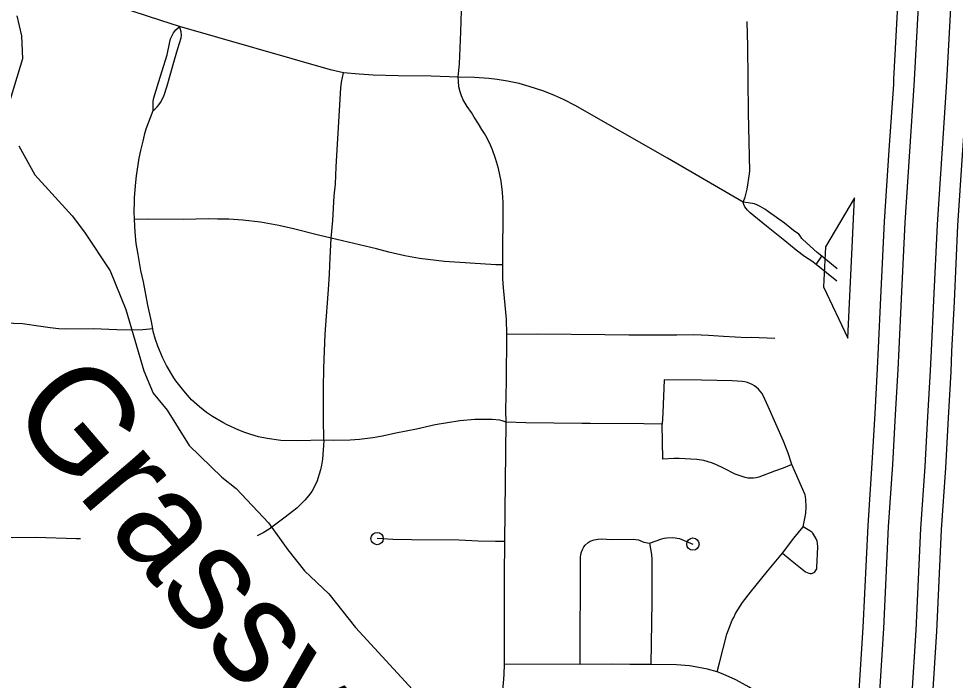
# Model space of a CAD drawing. Extents: x -19 to 366, y -4 to 359.
# Drawn here: x 147.756 to 148.476, y 192.446 to 192.955 of the extents above; entities that cross this region are included whole.
import ezdxf

# ---------------------------------------------------------------- set-up
doc = ezdxf.new("R2010")
doc.units = 0
for name, color, linetype in [('Level 19', 7, 'Continuous'), ('Level 33', 7, 'Continuous'), ('Level 35', 7, 'Continuous'), ('Level 42', 7, 'Continuous'), ('Level 60', 7, 'Continuous')]:
    doc.layers.add(name, color=color, linetype=linetype)

msp = doc.modelspace()

# ---------------------------------------------------------------- linework, layer by layer
at = {"layer": 'Level 19'}
for points in [[(148.43472, 193.0274), (148.43406, 193.01714), (148.42824, 192.90838), (148.4281, 192.90435), (148.42462, 192.85374), (148.42099, 192.79885), (148.41822, 192.74008), (148.4164, 192.70163)], [(148.43248, 192.70087), (148.4343, 192.73932), (148.43706, 192.79794), (148.44068, 192.85266), (148.44418, 192.90351), (148.44432, 192.90766), (148.45013, 193.0162), (148.45077, 193.02623)], [(148.47533, 193.02444), (148.47471, 193.01476), (148.46892, 192.90657), (148.46877, 192.90224), (148.46525, 192.851), (148.46164, 192.79655), (148.4589, 192.73816), (148.45707, 192.6997)], [(148.47315, 192.69893), (148.47498, 192.7374), (148.47772, 192.79564), (148.48131, 192.84992), (148.48485, 192.9014), (148.485, 192.90586), (148.49078, 193.01381), (148.49138, 193.02327)], [(148.4164, 192.70163), (148.41576, 192.68588), (148.41379, 192.65108), (148.41166, 192.61298), (148.40839, 192.56511), (148.40469, 192.48672), (148.40144, 192.43395), (148.39857, 192.36674)], [(148.41465, 192.36605), (148.41752, 192.43311), (148.42076, 192.48585), (148.42446, 192.56418), (148.42773, 192.61198), (148.42987, 192.65017), (148.43184, 192.6851), (148.43248, 192.70087)], [(148.45707, 192.6997), (148.45643, 192.68391), (148.45445, 192.64879), (148.4523, 192.61045), (148.44904, 192.56276), (148.44535, 192.48451), (148.44211, 192.43183), (148.43925, 192.365)], [(148.45534, 192.36432), (148.45819, 192.431), (148.46142, 192.48364), (148.46512, 192.56183), (148.46837, 192.60945), (148.47052, 192.64789), (148.47251, 192.68313), (148.47315, 192.69893)]]:
    msp.add_lwpolyline(points, dxfattribs=at)
at = {"layer": 'Level 33'}
for points in [[(148.09389, 192.90992), (148.09477, 192.92017), (148.09581, 192.94465), (148.09631, 192.96117), (148.09719, 192.97297), (148.09954, 192.98685), (148.10277, 193.00247), (148.10634, 193.01759), (148.10985, 193.03499)], [(147.87962, 192.94878), (147.86551, 192.9535), (147.82296, 192.9673), (147.81017, 192.97061), (147.80242, 192.97211), (147.79405, 192.97326), (147.7925, 192.97367), (147.7907, 192.97438)], [(147.85953, 192.88406), (147.85949, 192.8885), (147.85962, 192.89135), (147.86011, 192.89402), (147.86352, 192.90581), (147.87038, 192.92691), (147.87223, 192.93693), (147.87294, 192.93938), (147.87452, 192.94284), (147.87513, 192.94381), (147.87693, 192.94615), (147.87894, 192.94794), (147.87962, 192.94878)], [(147.85953, 192.88406), (147.86083, 192.88515), (147.86257, 192.88703), (147.86394, 192.88863), (147.86503, 192.89034), (147.86758, 192.89518), (147.87033, 192.90325), (147.87581, 192.92325), (147.87835, 192.9318), (147.88104, 192.9401), (147.88122, 192.94204), (147.8811, 192.94459), (147.88052, 192.94654), (147.87962, 192.94878)], [(148.00576, 192.91322), (147.99899, 192.91457), (147.99572, 192.91542), (147.87962, 192.94878)], [(148.31277, 192.81372), (148.31433, 192.81754), (148.31585, 192.82371), (148.31761, 192.83551), (148.31775, 192.83792), (148.31672, 192.88245), (148.3164, 192.9336), (148.31583, 192.95266)], [(147.99633, 192.78611), (147.99756, 192.79952), (147.99864, 192.81859), (147.99944, 192.82753), (147.99999, 192.84094), (148.00276, 192.88429), (148.00367, 192.90152), (148.00416, 192.90588), (148.00576, 192.91322)], [(148.09389, 192.90992), (148.0731, 192.91051), (148.04773, 192.9108), (148.02857, 192.91138), (148.01776, 192.912), (148.00576, 192.91322)], [(148.12815, 192.76554), (148.12805, 192.7782), (148.12835, 192.80083), (148.12829, 192.81394), (148.12805, 192.81703), (148.12797, 192.82143), (148.12686, 192.8298), (148.12487, 192.83961), (148.12255, 192.84718), (148.1202, 192.85386), (148.11872, 192.8575), (148.11607, 192.86292), (148.11404, 192.86657), (148.11196, 192.8695), (148.10932, 192.87398), (148.10609, 192.87894), (148.10397, 192.88253), (148.10061, 192.88727), (148.09769, 192.89231), (148.09626, 192.8955), (148.09525, 192.89852), (148.09433, 192.90248), (148.09394, 192.90675), (148.09389, 192.90992)], [(148.31277, 192.81372), (148.25451, 192.84759), (148.18369, 192.88814), (148.17484, 192.89265), (148.16792, 192.89581), (148.15972, 192.89904), (148.14827, 192.90274), (148.14053, 192.9049), (148.13181, 192.90678), (148.12386, 192.90807), (148.11725, 192.90877), (148.10638, 192.90949), (148.09389, 192.90992)], [(147.85237, 192.86298), (147.85312, 192.86654), (147.85424, 192.87003), (147.85953, 192.88406)], [(147.84616, 192.82908), (147.84658, 192.83399), (147.84862, 192.84744), (147.84993, 192.8535), (147.85188, 192.8605), (147.85237, 192.86298)], [(147.84517, 192.80045), (147.84501, 192.80655), (147.84526, 192.81407), (147.84522, 192.81718), (147.84616, 192.82908)], [(148.35337, 192.77691), (148.34473, 192.78406), (148.33061, 192.79517), (148.31808, 192.80543), (148.31603, 192.80755), (148.31408, 192.81009), (148.31312, 192.81201), (148.31277, 192.81372)], [(148.35138, 192.79194), (148.34437, 192.79747), (148.33224, 192.80631), (148.32939, 192.8082), (148.32575, 192.81034), (148.32315, 192.81176), (148.32135, 192.81243), (148.31664, 192.81331), (148.31277, 192.81372)], [(147.99633, 192.78611), (147.98652, 192.78833), (147.96724, 192.79315), (147.95597, 192.79566), (147.94203, 192.79826), (147.92837, 192.79993), (147.91769, 192.80061), (147.90902, 192.80059), (147.90186, 192.80077), (147.88271, 192.8005), (147.8559, 192.80058), (147.84517, 192.80045)], [(147.85918, 192.71631), (147.85821, 192.72184), (147.85536, 192.73451), (147.85196, 192.75238), (147.85002, 192.7612), (147.84788, 192.77338), (147.84737, 192.77627), (147.84653, 192.78195), (147.84568, 192.79059), (147.84517, 192.80045)], [(148.37327, 192.77214), (148.36967, 192.77505), (148.35851, 192.78496), (148.35787, 192.78568), (148.35657, 192.7878), (148.35545, 192.78904), (148.35138, 192.79194)], [(147.99051, 192.63067), (147.99027, 192.64743), (147.99028, 192.67075), (147.99056, 192.68605), (147.9917, 192.71212), (147.99442, 192.75013), (147.99483, 192.75866), (147.99543, 192.77101), (147.99633, 192.78611)], [(148.12815, 192.76554), (148.12277, 192.76553), (148.08324, 192.7681), (148.06408, 192.77043), (148.05284, 192.77249), (148.04061, 192.77522), (148.03101, 192.7777), (147.99633, 192.78611)], [(148.36877, 192.76571), (148.36554, 192.76832), (148.35987, 192.77198), (148.35337, 192.77691)], [(148.36877, 192.76571), (148.37327, 192.77214)], [(148.38487, 192.76255), (148.37327, 192.77214)], [(148.13117, 192.71194), (148.13084, 192.72376), (148.12878, 192.74524), (148.12851, 192.74794), (148.12823, 192.75482), (148.12815, 192.76554)], [(148.38456, 192.75297), (148.36877, 192.76571)], [(147.81373, 192.71619), (147.79251, 192.71615), (147.78711, 192.71638), (147.78034, 192.71704), (147.77308, 192.71821), (147.75907, 192.72003), (147.74527, 192.72069), (147.69748, 192.72053), (147.68819, 192.72012), (147.6828, 192.71964), (147.68059, 192.71928)], [(147.85918, 192.71631), (147.8516, 192.71547), (147.84287, 192.71532), (147.83161, 192.71545), (147.82545, 192.71571), (147.81373, 192.71619)], [(147.8889, 192.66174), (147.886, 192.66542), (147.88306, 192.66859), (147.87695, 192.67639), (147.87544, 192.67861), (147.86983, 192.6881), (147.86689, 192.69382), (147.86296, 192.70305), (147.8613, 192.70807), (147.85955, 192.71435), (147.85918, 192.71631)], [(148.13056, 192.64465), (148.13046, 192.65358), (148.13092, 192.67607), (148.13117, 192.71194)], [(148.33706, 192.7088), (148.31903, 192.70953), (148.31549, 192.70932), (148.2976, 192.71031), (148.28611, 192.71119), (148.27476, 192.71157), (148.26169, 192.71132), (148.24565, 192.71144), (148.22486, 192.71133), (148.20657, 192.71174), (148.15499, 192.71226), (148.13117, 192.71194)], [(148.35009, 192.61199), (148.3472, 192.6207), (148.34359, 192.62987), (148.33201, 192.65659), (148.32797, 192.66495), (148.32699, 192.66672), (148.32583, 192.66838), (148.32451, 192.66991), (148.32302, 192.67129), (148.32142, 192.67251), (148.31969, 192.67355), (148.31786, 192.6744), (148.31595, 192.67506), (148.31399, 192.67552), (148.31197, 192.67576), (148.30435, 192.67631), (148.28082, 192.67676), (148.25206, 192.67704), (148.25113, 192.65181), (148.25057, 192.643)], [(147.99051, 192.63067), (147.97037, 192.63031), (147.95753, 192.63038), (147.94716, 192.63188), (147.94036, 192.63337), (147.93458, 192.63497), (147.92999, 192.63651), (147.92541, 192.6383), (147.91624, 192.64251), (147.91309, 192.64419), (147.90508, 192.64898), (147.90056, 192.65203), (147.89499, 192.65628), (147.8889, 192.66174)], [(148.13056, 192.64465), (148.12769, 192.64558), (148.12576, 192.64604), (148.11997, 192.64651), (148.10666, 192.64647), (148.09508, 192.64566), (148.07608, 192.64237), (148.0618, 192.63926), (148.04589, 192.63612), (148.03565, 192.63375), (148.02826, 192.63241), (148.01802, 192.63118), (148.01083, 192.63068), (147.99791, 192.63032), (147.99051, 192.63067)], [(148.12957, 192.55278), (148.13056, 192.64465)], [(148.25057, 192.643), (148.23647, 192.64325), (148.19554, 192.6435), (148.18888, 192.64354), (148.14571, 192.64405), (148.13056, 192.64465)], [(148.35009, 192.61199), (148.34342, 192.60925), (148.33691, 192.60692), (148.32471, 192.60216), (148.32267, 192.60168), (148.32057, 192.60142), (148.31846, 192.60137), (148.31635, 192.60153), (148.31428, 192.60191), (148.30655, 192.60445), (148.29762, 192.60918), (148.29166, 192.61206), (148.2884, 192.61327), (148.28246, 192.61496), (148.27724, 192.61583), (148.26365, 192.61659), (148.25948, 192.61653), (148.25092, 192.61604), (148.25057, 192.643)], [(147.99051, 192.63067), (147.99044, 192.62657), (147.98951, 192.61597), (147.98886, 192.61149), (147.98811, 192.60802), (147.98512, 192.5986), (147.98139, 192.59133), (147.97874, 192.5879), (147.97593, 192.58462), (147.97292, 192.5815), (147.96976, 192.57854), (147.96646, 192.57576), (147.9609, 192.5715), (147.95171, 192.56451), (147.94855, 192.56237), (147.94395, 192.5595), (147.94043, 192.55762), (147.93931, 192.55716)], [(148.35882, 192.56412), (148.36015, 192.57037), (148.36078, 192.5745), (148.36108, 192.5795), (148.36094, 192.58508), (148.36071, 192.58703), (148.36033, 192.58879), (148.35009, 192.61199)], [(148.34294, 192.54378), (148.3516, 192.55534), (148.35882, 192.56412)], [(148.34294, 192.54378), (148.35178, 192.53657), (148.36068, 192.52957), (148.36316, 192.52837), (148.36411, 192.5282), (148.3651, 192.52821), (148.36605, 192.52843), (148.36693, 192.52883), (148.36774, 192.52939), (148.36839, 192.53011), (148.36891, 192.53094), (148.36923, 192.53186), (148.36937, 192.53283), (148.37011, 192.54857), (148.36993, 192.55142), (148.36955, 192.55301), (148.36865, 192.55537), (148.36636, 192.55913), (148.36558, 192.5599), (148.36398, 192.56104), (148.35882, 192.56412)], [(147.80374, 192.55478), (147.80023, 192.55492), (147.76939, 192.55582), (147.75132, 192.5557), (147.73075, 192.55609), (147.71949, 192.55648)], [(148.12957, 192.55278), (148.12256, 192.55277), (148.10917, 192.55313), (148.09463, 192.55379), (148.05796, 192.55414), (148.0435, 192.55443), (148.03155, 192.555)], [(148.12936, 192.45839), (148.12933, 192.50309), (148.12934, 192.50912), (148.12932, 192.5263), (148.12957, 192.55278)], [(148.18749, 192.45827), (148.18774, 192.54086), (148.18823, 192.54411), (148.18944, 192.54716), (148.19033, 192.54856), (148.19137, 192.5499), (148.19377, 192.55205), (148.19519, 192.55292), (148.19823, 192.55415), (148.20146, 192.55466), (148.20355, 192.55472), (148.21184, 192.55443), (148.22816, 192.55459), (148.23234, 192.55395), (148.23635, 192.55235), (148.24069, 192.55139)], [(148.24069, 192.55139), (148.25018, 192.55482), (148.2521, 192.55534), (148.25404, 192.55564), (148.25872, 192.55579), (148.26378, 192.55514), (148.27415, 192.55081)], [(148.24069, 192.55139), (148.24229, 192.54286), (148.24257, 192.53905), (148.24257, 192.50669), (148.24185, 192.4581)], [(148.29284, 192.45245), (148.29457, 192.45959), (148.30031, 192.48148), (148.30225, 192.487), (148.30438, 192.49242), (148.30549, 192.49434), (148.30691, 192.49749), (148.31225, 192.50584), (148.31824, 192.51383), (148.33142, 192.52998), (148.34294, 192.54378)], [(148.05181, 192.37664), (148.09405, 192.3991), (148.10297, 192.40409), (148.10602, 192.40601), (148.1094, 192.40852), (148.11171, 192.4105), (148.11458, 192.41332), (148.11778, 192.41716), (148.12161, 192.42303), (148.12444, 192.42832), (148.12655, 192.43366), (148.128, 192.43904), (148.12873, 192.44378), (148.12924, 192.45056), (148.12936, 192.45839)], [(148.18749, 192.45827), (148.12936, 192.45839)], [(148.24185, 192.4581), (148.22567, 192.45813), (148.21176, 192.45835), (148.18749, 192.45827)], [(148.29284, 192.45245), (148.28522, 192.4546), (148.27588, 192.45653), (148.27146, 192.45711), (148.26162, 192.45799), (148.24185, 192.4581)], [(148.40566, 192.36656), (148.40357, 192.36671), (148.40058, 192.36703), (148.3976, 192.36756), (148.39466, 192.36831), (148.39179, 192.36926), (148.38899, 192.37041), (148.3863, 192.37176), (148.38369, 192.3733), (148.3812, 192.37501), (148.37882, 192.3769), (148.3746, 192.38094), (148.35904, 192.39915), (148.34651, 192.4144), (148.33533, 192.4264), (148.32535, 192.43537), (148.31744, 192.4409), (148.3072, 192.4465), (148.29731, 192.4509), (148.29284, 192.45245)]]:
    msp.add_lwpolyline(points, dxfattribs=at)
for centre in [(148.03155, 192.555), (148.27415, 192.55081)]:
    msp.add_circle(centre, 0.00473, dxfattribs=at)
at = {"layer": 'Level 35'}
for points in [[(147.75476, 192.95685), (147.7583, 192.94171), (147.75922, 192.92389), (147.74853, 192.88928)], [(147.7562, 192.85692), (147.76872, 192.83464), (147.79722, 192.80321), (147.80681, 192.79058), (147.82639, 192.76097), (147.83859, 192.73111), (147.85227, 192.684), (147.85962, 192.6668), (147.87015, 192.6538), (147.88706, 192.62663), (147.91229, 192.60219), (147.92316, 192.59355), (147.94822, 192.56721), (147.96299, 192.54628), (147.97582, 192.53027), (147.99436, 192.5126), (148.01486, 192.48679), (148.06459, 192.43258)]]:
    msp.add_lwpolyline(points, dxfattribs=at)
at = {"layer": 'Level 42'}
for p, q in [((148.39815, 192.81695), (148.37589, 192.7793)), ((148.3956, 192.76301), (148.39815, 192.81695)), ((148.37589, 192.7793), (148.37444, 192.74865)), ((148.39305, 192.70907), (148.3956, 192.76301)), ((148.37444, 192.74865), (148.39305, 192.70907))]:
    msp.add_line(p, q, dxfattribs=at)
at = {"layer": 'Level 60'}
for points in [[(154.11585, 1.87092), (153.9063, 10.48743), (153.69602, 19.10409), (153.48501, 27.72087), (153.27327, 36.3378), (153.0608, 44.95486), (152.84759, 53.57206), (152.63366, 62.1894), (152.419, 70.80688), (152.20362, 79.42449), (151.98751, 88.04225), (151.77068, 96.66014), (151.55312, 105.27817), (151.33484, 113.89634), (151.11584, 122.51465), (150.89612, 131.13311), (150.67568, 139.7517), (150.45452, 148.37043), (150.23264, 156.98931), (150.01005, 165.60832), (149.78674, 174.22748), (149.56272, 182.84677), (149.33799, 191.46621), (149.11254, 200.0858), (148.88638, 208.70552), (148.65952, 217.32539), (148.43194, 225.9454), (148.20366, 234.56555), (147.97466, 243.18584), (147.74497, 251.80628), (147.51457, 260.42687), (147.28346, 269.04759), (147.05165, 277.66846), (146.81914, 286.28948), (146.58593, 294.91064), (146.35202, 303.53194), (146.11742, 312.15339), (145.88211, 320.77499), (145.64611, 329.39673), (145.40941, 338.01861), (145.17202, 346.64065)], [(0, 189.51617), (7.11214, 189.52059), (14.22427, 189.53386), (21.33637, 189.55597), (28.44845, 189.58693), (35.56048, 189.62672), (42.67245, 189.67537), (49.78436, 189.73285), (56.89619, 189.79918), (64.00793, 189.87436), (71.11958, 189.95838), (78.23111, 190.05124), (85.34253, 190.15294), (92.45381, 190.26349), (99.56495, 190.38288), (106.67593, 190.51112), (113.78675, 190.6482), (120.89739, 190.79412), (128.00785, 190.94888), (135.11811, 191.11248), (142.22816, 191.28493), (149.33799, 191.46621), (156.44759, 191.65634), (163.55694, 191.85531), (170.66605, 192.06312), (177.77489, 192.27977), (184.88345, 192.50526), (191.99173, 192.73959), (199.09971, 192.98276), (206.20739, 193.23477), (213.31474, 193.49561), (220.42177, 193.7653), (227.52845, 194.04382), (234.63479, 194.33118), (241.74076, 194.62738), (248.84635, 194.93241), (255.95157, 195.24628), (263.05638, 195.56898), (270.16079, 195.90052), (277.26478, 196.24089), (284.36834, 196.5901), (291.47147, 196.94814), (298.57414, 197.31501), (305.67635, 197.69072), (312.77809, 198.07525), (319.87934, 198.46862), (326.9801, 198.87082), (334.08035, 199.28185), (341.18009, 199.7017)]]:
    msp.add_spline(points, degree=3, dxfattribs=at)

# ---------------------------------------------------------------- texts
at = {"layer": 'Level 35'}
msp.add_text('Grassy', height=0.08, rotation=310.48889, dxfattribs=at).set_placement((147.74642, 192.65235))

doc.saveas('drawing.dxf')
